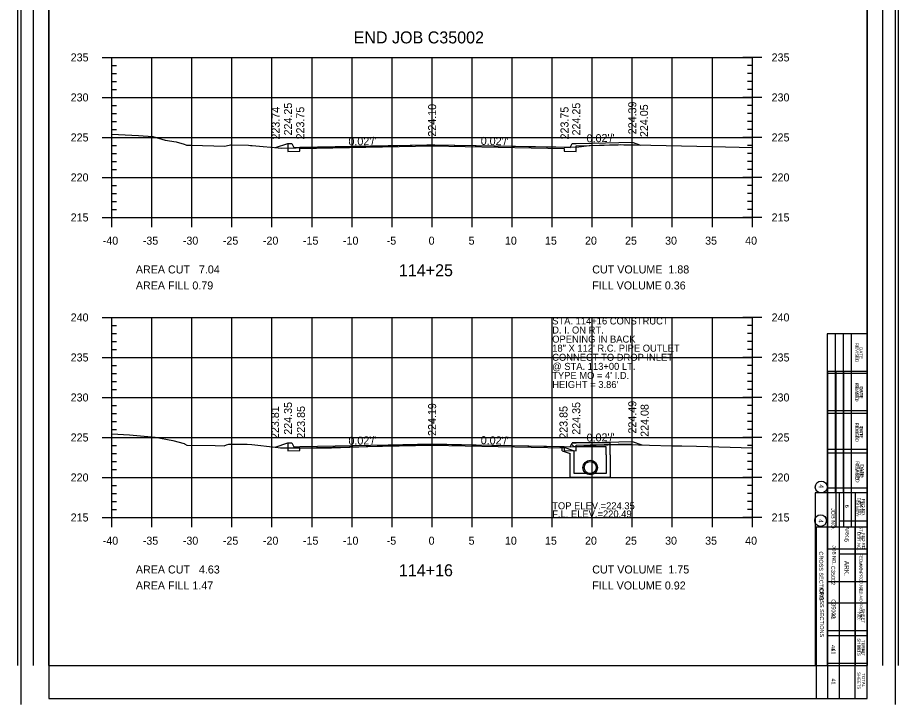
# Model space of a CAD drawing. Extents: x 1367903 to 1373764, y 376865 to 382130.
# Drawn here: x 1373543.9 to 1373763.9, y 377279.1 to 377450.8 of the extents above; entities that cross this region are included whole.
import ezdxf

# ---------------------------------------------------------------- set-up
doc = ezdxf.new("R2010")
doc.units = 0
for name, color, linetype in [('R_Axis', 7, 'Continuous'), ('R_Axis Annot', 7, 'Continuous'), ('R_Border', 7, 'Continuous'), ('R_Border Notes', 7, 'Continuous'), ('R_Border PE', 7, 'Continuous'), ('R_Draft', 7, 'Continuous'), ('R_Exist Surface', 7, 'Continuous'), ('R_Fin Surface', 7, 'Continuous'), ('R_Fin Surface Annot', 7, 'Continuous'), ('R_Grid', 7, 'Continuous'), ('R_Water', 7, 'Continuous'), ('R_Water Annot', 7, 'Continuous')]:
    doc.layers.add(name, color=color, linetype=linetype)

msp = doc.modelspace()

# ---------------------------------------------------------------- linework, layer by layer
for p, q in [((1373679.95, 377343.57), (1373682.95, 377342.53)), ((1373679.95, 377342.51), (1373681.95, 377341.82)), ((1373682.29, 377344.2), (1373682.45, 377344.53)), ((1373682.29, 377344.2), (1373682.95, 377343.53)), ((1373691.95, 377344.53), (1373682.45, 377344.53)), ((1373690.95, 377343.53), (1373682.95, 377343.53)), ((1373682.95, 377341.53), (1373682.95, 377342.53)), ((1373690.95, 377341.53), (1373690.95, 377343.53)), ((1373691.95, 377341.53), (1373691.95, 377344.53)), ((1373681.95, 377341.53), (1373681.95, 377341.82))]:
    msp.add_line(p, q)
for points in [[(1373611.45, 377419.34), (1373611.45, 377418.68), (1373611.45, 377418.68), (1373611.45, 377417.31), (1373614.45, 377417.37), (1373614.45, 377418.04), (1373647.45, 377418.7), (1373680.45, 377418.04), (1373680.45, 377417.37), (1373683.45, 377417.31), (1373683.45, 377418.76), (1373697.45, 377419.04), (1373697.45, 377419.62)], [(1373611.45, 377344.53), (1373611.45, 377343.86), (1373611.45, 377343.86), (1373611.45, 377342.5), (1373614.45, 377342.56), (1373614.45, 377343.22), (1373647.45, 377343.88), (1373680.45, 377343.22), (1373680.45, 377342.56), (1373683.45, 377342.5), (1373683.45, 377343.94), (1373697.45, 377344.22), (1373697.45, 377344.81)], [(1373679.95, 377342.51), (1373679.95, 377343.57)]]:
    msp.add_lwpolyline(points)
at = {"layer": 'R_Axis'}
for p, q in [((1373565.05, 377440.84), (1373569.85, 377440.84)), ((1373567.45, 377400.84), (1373567.45, 377440.84)), ((1373729.85, 377440.84), (1373725.05, 377440.84)), ((1373727.45, 377400.84), (1373727.45, 377440.84)), ((1373567.45, 377438.84), (1373568.65, 377438.84)), ((1373727.45, 377438.84), (1373726.25, 377438.84)), ((1373567.45, 377436.84), (1373568.65, 377436.84)), ((1373567.45, 377434.84), (1373568.65, 377434.84)), ((1373727.45, 377436.84), (1373726.25, 377436.84)), ((1373727.45, 377434.84), (1373726.25, 377434.84)), ((1373567.45, 377432.84), (1373568.65, 377432.84)), ((1373727.45, 377432.84), (1373726.25, 377432.84)), ((1373565.05, 377430.84), (1373569.85, 377430.84)), ((1373729.85, 377430.84), (1373725.05, 377430.84)), ((1373567.45, 377428.84), (1373568.65, 377428.84)), ((1373727.45, 377428.84), (1373726.25, 377428.84)), ((1373567.45, 377426.84), (1373568.65, 377426.84)), ((1373727.45, 377426.84), (1373726.25, 377426.84)), ((1373567.45, 377424.84), (1373568.65, 377424.84)), ((1373727.45, 377424.84), (1373726.25, 377424.84)), ((1373567.45, 377422.84), (1373568.65, 377422.84)), ((1373727.45, 377422.84), (1373726.25, 377422.84)), ((1373565.05, 377420.84), (1373569.85, 377420.84)), ((1373729.85, 377420.84), (1373725.05, 377420.84)), ((1373567.45, 377418.84), (1373568.65, 377418.84)), ((1373727.45, 377418.84), (1373726.25, 377418.84)), ((1373567.45, 377416.84), (1373568.65, 377416.84)), ((1373727.45, 377416.84), (1373726.25, 377416.84)), ((1373567.45, 377414.84), (1373568.65, 377414.84)), ((1373567.45, 377412.84), (1373568.65, 377412.84)), ((1373727.45, 377414.84), (1373726.25, 377414.84)), ((1373727.45, 377412.84), (1373726.25, 377412.84)), ((1373565.05, 377410.84), (1373569.85, 377410.84)), ((1373729.85, 377410.84), (1373725.05, 377410.84)), ((1373567.45, 377408.84), (1373568.65, 377408.84)), ((1373727.45, 377408.84), (1373726.25, 377408.84)), ((1373567.45, 377406.84), (1373568.65, 377406.84)), ((1373727.45, 377406.84), (1373726.25, 377406.84)), ((1373567.45, 377404.84), (1373568.65, 377404.84)), ((1373727.45, 377404.84), (1373726.25, 377404.84)), ((1373567.45, 377398.44), (1373567.45, 377403.24)), ((1373567.45, 377402.84), (1373568.65, 377402.84)), ((1373577.45, 377398.44), (1373577.45, 377403.24)), ((1373587.45, 377398.44), (1373587.45, 377403.24)), ((1373597.45, 377398.44), (1373597.45, 377403.24)), ((1373607.45, 377398.44), (1373607.45, 377403.24)), ((1373617.45, 377398.44), (1373617.45, 377403.24)), ((1373627.45, 377398.44), (1373627.45, 377403.24)), ((1373637.45, 377398.44), (1373637.45, 377403.24)), ((1373647.45, 377398.44), (1373647.45, 377403.24)), ((1373657.45, 377398.44), (1373657.45, 377403.24)), ((1373667.45, 377398.44), (1373667.45, 377403.24)), ((1373677.45, 377398.44), (1373677.45, 377403.24)), ((1373687.45, 377398.44), (1373687.45, 377403.24)), ((1373697.45, 377398.44), (1373697.45, 377403.24)), ((1373707.45, 377398.44), (1373707.45, 377403.24)), ((1373717.45, 377398.44), (1373717.45, 377403.24)), ((1373727.45, 377402.84), (1373726.25, 377402.84)), ((1373727.45, 377398.44), (1373727.45, 377403.24)), ((1373565.05, 377400.84), (1373569.85, 377400.84)), ((1373567.45, 377400.84), (1373727.45, 377400.84)), ((1373729.85, 377400.84), (1373725.05, 377400.84)), ((1373565.05, 377375.84), (1373569.85, 377375.84)), ((1373567.45, 377325.84), (1373567.45, 377375.84)), ((1373729.85, 377375.84), (1373725.05, 377375.84)), ((1373727.45, 377325.84), (1373727.45, 377375.84)), ((1373567.45, 377373.84), (1373568.65, 377373.84)), ((1373727.45, 377373.84), (1373726.25, 377373.84)), ((1373567.45, 377371.84), (1373568.65, 377371.84)), ((1373727.45, 377371.84), (1373726.25, 377371.84)), ((1373567.45, 377369.84), (1373568.65, 377369.84)), ((1373727.45, 377369.84), (1373726.25, 377369.84)), ((1373567.45, 377367.84), (1373568.65, 377367.84)), ((1373727.45, 377367.84), (1373726.25, 377367.84)), ((1373565.05, 377365.84), (1373569.85, 377365.84)), ((1373729.85, 377365.84), (1373725.05, 377365.84)), ((1373567.45, 377363.84), (1373568.65, 377363.84)), ((1373727.45, 377363.84), (1373726.25, 377363.84)), ((1373567.45, 377361.84), (1373568.65, 377361.84)), ((1373727.45, 377361.84), (1373726.25, 377361.84)), ((1373567.45, 377359.84), (1373568.65, 377359.84)), ((1373567.45, 377357.84), (1373568.65, 377357.84)), ((1373727.45, 377359.84), (1373726.25, 377359.84)), ((1373727.45, 377357.84), (1373726.25, 377357.84)), ((1373565.05, 377355.84), (1373569.85, 377355.84)), ((1373729.85, 377355.84), (1373725.05, 377355.84)), ((1373567.45, 377353.84), (1373568.65, 377353.84)), ((1373727.45, 377353.84), (1373726.25, 377353.84)), ((1373567.45, 377351.84), (1373568.65, 377351.84)), ((1373727.45, 377351.84), (1373726.25, 377351.84)), ((1373567.45, 377349.84), (1373568.65, 377349.84)), ((1373727.45, 377349.84), (1373726.25, 377349.84)), ((1373567.45, 377347.84), (1373568.65, 377347.84)), ((1373727.45, 377347.84), (1373726.25, 377347.84)), ((1373565.05, 377345.84), (1373569.85, 377345.84)), ((1373729.85, 377345.84), (1373725.05, 377345.84)), ((1373567.45, 377343.84), (1373568.65, 377343.84)), ((1373727.45, 377343.84), (1373726.25, 377343.84)), ((1373567.45, 377341.84), (1373568.65, 377341.84)), ((1373727.45, 377341.84), (1373726.25, 377341.84)), ((1373567.45, 377339.84), (1373568.65, 377339.84)), ((1373727.45, 377339.84), (1373726.25, 377339.84)), ((1373565.05, 377335.84), (1373569.85, 377335.84)), ((1373567.45, 377337.84), (1373568.65, 377337.84)), ((1373729.85, 377335.84), (1373725.05, 377335.84)), ((1373727.45, 377337.84), (1373726.25, 377337.84)), ((1373567.45, 377333.84), (1373568.65, 377333.84)), ((1373727.45, 377333.84), (1373726.25, 377333.84)), ((1373567.45, 377331.84), (1373568.65, 377331.84)), ((1373727.45, 377331.84), (1373726.25, 377331.84)), ((1373567.45, 377329.84), (1373568.65, 377329.84)), ((1373727.45, 377329.84), (1373726.25, 377329.84)), ((1373567.45, 377323.44), (1373567.45, 377328.24)), ((1373567.45, 377327.84), (1373568.65, 377327.84)), ((1373577.45, 377323.44), (1373577.45, 377328.24)), ((1373587.45, 377323.44), (1373587.45, 377328.24)), ((1373597.45, 377323.44), (1373597.45, 377328.24)), ((1373607.45, 377323.44), (1373607.45, 377328.24)), ((1373617.45, 377323.44), (1373617.45, 377328.24)), ((1373627.45, 377323.44), (1373627.45, 377328.24)), ((1373637.45, 377323.44), (1373637.45, 377328.24)), ((1373647.45, 377323.44), (1373647.45, 377328.24)), ((1373657.45, 377323.44), (1373657.45, 377328.24)), ((1373667.45, 377323.44), (1373667.45, 377328.24)), ((1373677.45, 377323.44), (1373677.45, 377328.24)), ((1373687.45, 377323.44), (1373687.45, 377328.24)), ((1373697.45, 377323.44), (1373697.45, 377328.24)), ((1373707.45, 377323.44), (1373707.45, 377328.24)), ((1373717.45, 377323.44), (1373717.45, 377328.24)), ((1373727.45, 377327.84), (1373726.25, 377327.84)), ((1373727.45, 377323.44), (1373727.45, 377328.24)), ((1373565.05, 377325.84), (1373569.85, 377325.84)), ((1373567.45, 377325.84), (1373727.45, 377325.84)), ((1373729.85, 377325.84), (1373725.05, 377325.84))]:
    msp.add_line(p, q, dxfattribs=at)
at = {"layer": 'R_Border'}
for p, q in [((1373544.72, 377620.35), (1373544.72, 377279.12)), ((1373763.12, 377620.35), (1373763.12, 377279.12)), ((1373551.75, 377611.47), (1373551.75, 377280.59)), ((1373756.08, 377280.59), (1373756.08, 377611.47)), ((1373756.08, 377446.03), (1373756.08, 377446.03)), ((1373746.26, 377280.59), (1373746.26, 377362.43)), ((1373746.26, 377362.43), (1373756.08, 377362.43)), ((1373746.26, 377362.43), (1373748.3, 377362.43)), ((1373748.3, 377362.43), (1373748.3, 377323.46)), ((1373750.24, 377362.43), (1373750.24, 377323.46)), ((1373752.1, 377362.43), (1373752.1, 377323.46)), ((1373746.26, 377352.62), (1373755.88, 377352.62)), ((1373746.26, 377342.9), (1373755.88, 377342.9)), ((1373746.26, 377333.27), (1373755.88, 377333.27)), ((1373756.08, 377323.46), (1373743.35, 377323.46)), ((1373743.35, 377323.46), (1373743.35, 377280.59)), ((1373749.18, 377280.59), (1373749.18, 377323.46)), ((1373753.16, 377280.59), (1373753.16, 377323.46)), ((1373756.08, 377316.65), (1373749.18, 377316.65)), ((1373756.08, 377309.75), (1373746.26, 377309.75)), ((1373756.08, 377296.24), (1373746.26, 377296.24)), ((1373756.08, 377289.33), (1373746.26, 377289.33)), ((1373551.75, 377280.59), (1373756.08, 377280.59))]:
    msp.add_line(p, q, dxfattribs=at)
msp.add_circle((1373744.49, 377325.07), 1.46, dxfattribs=at)
at = {"layer": 'R_Border PE'}
for p, q in [((1373543.92, 377610.76), (1373543.92, 377288.8)), ((1373547.83, 377610.76), (1373547.83, 377288.8)), ((1373760, 377288.8), (1373760, 377610.76)), ((1373763.92, 377288.8), (1373763.92, 377610.76)), ((1373551.75, 377288.8), (1373551.75, 377603.25)), ((1373756.08, 377603.25), (1373756.08, 377288.8)), ((1373746.13, 377371.74), (1373746.13, 377288.8)), ((1373756.08, 377371.74), (1373746.13, 377371.74)), ((1373748.12, 377371.74), (1373748.12, 377331.96)), ((1373750.11, 377371.74), (1373750.11, 377331.96)), ((1373752.1, 377371.74), (1373752.1, 377331.96)), ((1373756.08, 377361.8), (1373746.13, 377361.8)), ((1373756.08, 377351.85), (1373746.13, 377351.85)), ((1373756.08, 377341.91), (1373746.13, 377341.91)), ((1373756.08, 377331.96), (1373743.15, 377331.96)), ((1373743.15, 377331.96), (1373743.15, 377288.8)), ((1373749.11, 377331.96), (1373749.11, 377288.8)), ((1373753.09, 377331.96), (1373753.09, 377288.8)), ((1373749.18, 377325), (1373756.08, 377325)), ((1373746.26, 377318.04), (1373756.08, 377318.04)), ((1373746.26, 377304.51), (1373756.08, 377304.51)), ((1373746.26, 377297.55), (1373756.08, 377297.55)), ((1373551.75, 377288.8), (1373756.08, 377288.8)), ((1373753.19, 377288.8), (1373753.19, 377288.8))]:
    msp.add_line(p, q, dxfattribs=at)
msp.add_circle((1373744.64, 377333.45), 1.49, dxfattribs=at)
at = {"layer": 'R_Exist Surface'}
for points in [[(1373567.45, 377421.63), (1373574.09, 377421.32), (1373577.71, 377421.1), (1373580.77, 377420.14), (1373583.51, 377419.74), (1373585.51, 377419.19), (1373585.96, 377418.95), (1373586.07, 377418.89), (1373587.35, 377418.87), (1373595.68, 377418.63), (1373596.01, 377418.77), (1373597.07, 377418.97), (1373597.31, 377418.99), (1373601.61, 377418.88), (1373602.1, 377418.86), (1373602.53, 377418.81), (1373609.94, 377418.18), (1373646.13, 377419), (1373646.59, 377419), (1373647.45, 377419.03), (1373648.13, 377419.02), (1373683.39, 377418.4), (1373683.45, 377418.4), (1373686.69, 377418.81), (1373691.75, 377418.98), (1373694.44, 377419.06), (1373695.37, 377419.02), (1373695.89, 377419.03), (1373698.24, 377418.96), (1373717.42, 377418.55), (1373727.45, 377418.34)], [(1373567.45, 377346.78), (1373571.83, 377346.53), (1373578.3, 377345.88), (1373582.66, 377345.09), (1373585.5, 377344.31), (1373585.59, 377344.26), (1373586.2, 377343.94), (1373593.24, 377343.83), (1373595.52, 377343.76), (1373596.08, 377344.01), (1373596.68, 377344.19), (1373601.27, 377344.15), (1373602.38, 377344.11), (1373608.32, 377343.43), (1373609.54, 377343.27), (1373609.69, 377343.26), (1373622.36, 377343.28), (1373647.35, 377344.19), (1373667.37, 377343.8), (1373683.39, 377343.51), (1373685.35, 377343.7), (1373686.37, 377343.82), (1373688.45, 377343.88), (1373694.3, 377344.1), (1373695.45, 377344.1), (1373696.16, 377344.11), (1373707.34, 377343.79), (1373709.81, 377343.73), (1373713.5, 377343.66), (1373727.45, 377343.23)]]:
    msp.add_lwpolyline(points, dxfattribs=at)
at = {"layer": 'R_Fin Surface'}
for points in [[(1373608.37, 377418.31), (1373611.45, 377419.34), (1373612.45, 377419.34), (1373612.95, 377418.34), (1373614.45, 377418.37), (1373636.45, 377418.81), (1373647.45, 377419.03), (1373658.45, 377418.81), (1373680.45, 377418.37), (1373681.95, 377418.34), (1373682.45, 377419.34), (1373683.45, 377419.34), (1373687.45, 377419.42), (1373697.45, 377419.62), (1373699.51, 377418.93)], [(1373608.21, 377343.45), (1373611.45, 377344.53), (1373612.45, 377344.53), (1373612.95, 377343.53), (1373614.45, 377343.56), (1373636.45, 377344), (1373647.45, 377344.22), (1373658.45, 377344), (1373680.45, 377343.56), (1373681.95, 377343.53), (1373682.45, 377344.53), (1373683.45, 377344.53), (1373687.45, 377344.61), (1373697.45, 377344.81), (1373699.86, 377344)]]:
    msp.add_lwpolyline(points, dxfattribs=at)
at = {"layer": 'R_Grid'}
for p, q in [((1373567.45, 377440.84), (1373727.45, 377440.84)), ((1373567.45, 377400.84), (1373567.45, 377440.84)), ((1373577.45, 377400.84), (1373577.45, 377440.84)), ((1373587.45, 377400.84), (1373587.45, 377440.84)), ((1373597.45, 377400.84), (1373597.45, 377440.84)), ((1373607.45, 377400.84), (1373607.45, 377440.84)), ((1373617.45, 377400.84), (1373617.45, 377440.84)), ((1373627.45, 377400.84), (1373627.45, 377440.84)), ((1373637.45, 377400.84), (1373637.45, 377440.84)), ((1373647.45, 377400.84), (1373647.45, 377440.84)), ((1373657.45, 377400.84), (1373657.45, 377440.84)), ((1373667.45, 377400.84), (1373667.45, 377440.84)), ((1373677.45, 377400.84), (1373677.45, 377440.84)), ((1373687.45, 377400.84), (1373687.45, 377440.84)), ((1373697.45, 377400.84), (1373697.45, 377440.84)), ((1373707.45, 377400.84), (1373707.45, 377440.84)), ((1373717.45, 377400.84), (1373717.45, 377440.84)), ((1373727.45, 377400.84), (1373727.45, 377440.84)), ((1373567.45, 377430.84), (1373727.45, 377430.84)), ((1373567.45, 377420.84), (1373727.45, 377420.84)), ((1373567.45, 377410.84), (1373727.45, 377410.84)), ((1373567.45, 377400.84), (1373727.45, 377400.84)), ((1373567.45, 377375.84), (1373727.45, 377375.84)), ((1373567.45, 377325.84), (1373567.45, 377375.84)), ((1373577.45, 377325.84), (1373577.45, 377375.84)), ((1373587.45, 377325.84), (1373587.45, 377375.84)), ((1373597.45, 377325.84), (1373597.45, 377375.84)), ((1373607.45, 377325.84), (1373607.45, 377375.84)), ((1373617.45, 377325.84), (1373617.45, 377375.84)), ((1373627.45, 377325.84), (1373627.45, 377375.84)), ((1373637.45, 377325.84), (1373637.45, 377375.84)), ((1373647.45, 377325.84), (1373647.45, 377375.84)), ((1373657.45, 377325.84), (1373657.45, 377375.84)), ((1373667.45, 377325.84), (1373667.45, 377375.84)), ((1373677.45, 377325.84), (1373677.45, 377375.84)), ((1373687.45, 377325.84), (1373687.45, 377375.84)), ((1373697.45, 377325.84), (1373697.45, 377375.84)), ((1373707.45, 377325.84), (1373707.45, 377375.84)), ((1373717.45, 377325.84), (1373717.45, 377375.84)), ((1373727.45, 377325.84), (1373727.45, 377375.84)), ((1373567.45, 377365.84), (1373727.45, 377365.84)), ((1373567.45, 377355.84), (1373727.45, 377355.84)), ((1373567.45, 377345.84), (1373727.45, 377345.84)), ((1373567.45, 377335.84), (1373727.45, 377335.84)), ((1373567.45, 377325.84), (1373727.45, 377325.84))]:
    msp.add_line(p, q, dxfattribs=at)
at = {"layer": 'R_Water'}
for points in [[(1373691.95, 377341.53), (1373691.95, 377335.82), (1373686.95, 377335.82), (1373681.95, 377335.82), (1373681.95, 377341.53)], [(1373690.95, 377341.53), (1373690.95, 377336.82), (1373686.95, 377336.82), (1373682.95, 377336.82), (1373682.95, 377341.53)]]:
    msp.add_lwpolyline(points, dxfattribs=at)
for radius in [1.83, 1.5]:
    msp.add_circle((1373686.95, 377338.32), radius, dxfattribs=at)

# ---------------------------------------------------------------- texts
at = {"layer": 'R_Axis Annot'}
for s, height, p in [('END JOB C35002', 3, (1373627.85, 377444.34)), ('235', 2, (1373557.17, 377439.84)), ('235', 2, (1373732.25, 377439.84)), ('230', 2, (1373557.17, 377429.84)), ('230', 2, (1373732.25, 377429.84)), ('225', 2, (1373557.17, 377419.84)), ('225', 2, (1373732.25, 377419.84)), ('220', 2, (1373557.17, 377409.84)), ('220', 2, (1373732.25, 377409.84)), ('215', 2, (1373557.17, 377399.84)), ('215', 2, (1373732.25, 377399.84)), ('-40', 2, (1373565.18, 377394.04)), ('-35', 2, (1373575.18, 377394.04)), ('-30', 2, (1373585.18, 377394.04)), ('-25', 2, (1373595.18, 377394.04)), ('-20', 2, (1373605.18, 377394.04)), ('-15', 2, (1373615.18, 377394.04)), ('-10', 2, (1373625.18, 377394.04)), ('-5', 2, (1373636.11, 377394.04)), ('0', 2, (1373646.58, 377394.04)), ('5', 2, (1373656.57, 377394.04)), ('10', 2, (1373665.64, 377394.04)), ('15', 2, (1373675.64, 377394.04)), ('20', 2, (1373685.64, 377394.04)), ('25', 2, (1373695.64, 377394.04)), ('30', 2, (1373705.64, 377394.04)), ('35', 2, (1373715.64, 377394.04)), ('40', 2, (1373725.64, 377394.04)), ('AREA CUT   7.04', 2, (1373573.45, 377386.84)), ('114+25', 3, (1373639.16, 377386.14)), ('CUT VOLUME  1.88', 2, (1373687.45, 377386.84)), ('AREA FILL 0.79', 2, (1373573.45, 377382.84)), ('FILL VOLUME 0.36', 2, (1373687.45, 377382.84)), ('240', 2, (1373557.17, 377374.84)), ('240', 2, (1373732.25, 377374.84)), ('235', 2, (1373557.17, 377364.84)), ('235', 2, (1373732.25, 377364.84)), ('230', 2, (1373557.17, 377354.84)), ('230', 2, (1373732.25, 377354.84)), ('225', 2, (1373557.17, 377344.84)), ('225', 2, (1373732.25, 377344.84)), ('220', 2, (1373557.17, 377334.84)), ('220', 2, (1373732.25, 377334.84)), ('215', 2, (1373557.17, 377324.84)), ('215', 2, (1373732.25, 377324.84)), ('-40', 2, (1373565.18, 377319.04)), ('-35', 2, (1373575.18, 377319.04)), ('-30', 2, (1373585.18, 377319.04)), ('-25', 2, (1373595.18, 377319.04)), ('-20', 2, (1373605.18, 377319.04)), ('-15', 2, (1373615.18, 377319.04)), ('-10', 2, (1373625.18, 377319.04)), ('-5', 2, (1373636.11, 377319.04)), ('0', 2, (1373646.58, 377319.04)), ('5', 2, (1373656.57, 377319.04)), ('10', 2, (1373665.64, 377319.04)), ('15', 2, (1373675.64, 377319.04)), ('20', 2, (1373685.64, 377319.04)), ('25', 2, (1373695.64, 377319.04)), ('30', 2, (1373705.64, 377319.04)), ('35', 2, (1373715.64, 377319.04)), ('40', 2, (1373725.64, 377319.04)), ('AREA CUT   4.63', 2, (1373573.45, 377311.84)), ('114+16', 3, (1373639.15, 377311.14)), ('CUT VOLUME  1.75', 2, (1373687.45, 377311.84)), ('AREA FILL 1.47', 2, (1373573.45, 377307.84)), ('FILL VOLUME 0.92', 2, (1373687.45, 377307.84))]:
    msp.add_text(s, height=height, dxfattribs=at).set_placement(p)
at = {"layer": 'R_Border'}
for s, height, p in [('REVISED', 0.778, (1373753.16, 377359.51)), ('DATE', 0.778, (1373754.33, 377358.64)), ('FILMED', 0.778, (1373753.16, 377349.41)), ('DATE', 0.778, (1373754.33, 377348.82)), ('REVISED', 0.875, (1373753.26, 377339.88)), ('DATE', 0.875, (1373754.43, 377339.1)), ('FILMED', 0.778, (1373753.16, 377330.16)), ('DATE', 0.778, (1373754.33, 377329.77)), ('4', 1.17, (1373743.97, 377325.4)), ('6', 1.17, (1373750.44, 377320.63)), ('DIST.NO.', 0.778, (1373753.65, 377322.19)), ('FED.RD.', 0.778, (1373754.82, 377321.99)), ('JOB NO.', 0.875, (1373747.43, 377318.88)), ('ARK.', 1.166, (1373750.44, 377315)), ('STATE', 0.681, (1373754.13, 377314.9)), ('FED.AID PROJ.NO.', 0.6805, (1373754.23, 377308.49)), ('SHEET', 0.681, (1373754.82, 377294.39)), ('NO.', 0.681, (1373753.65, 377293.61)), ('SHEETS', 0.778, (1373753.65, 377287.2)), ('TOTAL', 0.778, (1373754.82, 377286.91))]:
    msp.add_text(s, height=height, rotation=270, dxfattribs=at).set_placement(p)
at = {"layer": 'R_Border Notes'}
for s, height, p in [('CROSS SECTIONS', 0.9945, (1373744.31, 377308.2)), ('C35002', 0.995, (1373747.22, 377305.39)), ('41', 0.995, (1373747.23, 377293.15)), ('41', 0.995, (1373747.22, 377285.62))]:
    msp.add_text(s, height=height, rotation=270, dxfattribs=at).set_placement(p)
at = {"layer": 'R_Border PE'}
for s, height, p in [('REVISED', 0.796, (1373753.17, 377369.47)), ('DATE', 0.796, (1373754.2, 377368.41)), ('FILMED', 0.796, (1373753.17, 377359.12)), ('DATE', 0.796, (1373754.2, 377358.47)), ('REVISED', 0.796, (1373753.17, 377349.57)), ('DATE', 0.796, (1373754.2, 377348.52)), ('FILMED', 0.796, (1373753.17, 377339.23)), ('DATE', 0.796, (1373754.2, 377338.58)), ('4', 1.19, (1373744.04, 377334.12)), ('DIST.NO.', 0.796, (1373753.75, 377330.83)), ('FED.RD.', 0.796, (1373754.78, 377330.52)), ('JOB NO.', 0.995, (1373747.13, 377328.19)), ('6', 0.995, (1373750.61, 377329.02)), ('ARK.', 0.995, (1373750.61, 377323.6)), ('STATE', 0.796, (1373754.19, 377323.66)), ('CROSS SECTIONS', 0.9945, (1373744.14, 377317.35)), ('FED.AID PROJ.NO.', 0.7956, (1373754.19, 377316.88)), ('C35002', 0.995, (1373747.13, 377313.75)), ('SHEET', 0.796, (1373754.7, 377303.09)), ('41', 0.995, (1373747.13, 377301.87)), ('NO.', 0.796, (1373753.67, 377302.11)), ('SHEETS', 0.796, (1373753.67, 377295.62)), ('TOTAL', 0.796, (1373754.7, 377295.23)), ('41', 0.995, (1373747.13, 377293.96))]:
    msp.add_text(s, height=height, rotation=270, dxfattribs=at).set_placement(p)
at = {"layer": 'R_Draft'}
for s, p in [('STA. 114+16 CONSTRUCT', (1373677.45, 377374.09)), ('D. I. ON RT.', (1373677.45, 377371.82)), ('OPENING IN BACK', (1373677.45, 377369.55)), ('18" X 112\' R.C. PIPE OUTLET', (1373677.45, 377367.28)), ('CONNECT TO DROP INLET', (1373677.45, 377365.01)), ('@ STA. 113+00 LT.', (1373677.45, 377362.74)), ("TYPE MO = 4' I.D.", (1373677.45, 377360.47)), ("HEIGHT = 3.86'", (1373677.45, 377358.2))]:
    msp.add_text(s, height=1.75, dxfattribs=at).set_placement(p)
at = {"layer": 'R_Fin Surface Annot'}
for s, rotation, p in [('223.74', 90, (1373609.37, 377420.31)), ('224.25', 90, (1373612.45, 377421.34)), ('223.75', 90, (1373615.51, 377420.34)), ('224.10', 90, (1373648.45, 377421.03)), ('223.75', 90, (1373681.52, 377420.34)), ('224.25', 90, (1373684.45, 377421.34)), ('224.39', 90, (1373698.45, 377421.62)), ('224.05', 90, (1373701.38, 377420.93)), ("0.02'/'", 1.1458, (1373686.07, 377419.6)), ("0.02'/'", 1.1458, (1373626.57, 377418.82)), ("0.02'/'", 358.8542, (1373659.58, 377418.99)), ('223.81', 90, (1373609.21, 377345.45)), ('224.35', 90, (1373612.45, 377346.53)), ('223.85', 90, (1373615.69, 377345.53)), ('224.19', 90, (1373648.45, 377346.22)), ('223.85', 90, (1373681.27, 377345.53)), ('224.35', 90, (1373684.45, 377346.53)), ('224.49', 90, (1373698.45, 377346.81)), ('224.08', 90, (1373701.53, 377346)), ("0.02'/'", 1.1458, (1373686.07, 377344.78)), ("0.02'/'", 1.1458, (1373626.57, 377344)), ("0.02'/'", 358.8542, (1373659.58, 377344.18))]:
    msp.add_text(s, height=2, rotation=rotation, dxfattribs=at).set_placement(p)
at = {"layer": 'R_Water Annot'}
for s, p in [('TOP ELEV.=224.35', (1373677.45, 377327.89)), ('F.L. ELEV.=220.49', (1373677.45, 377325.84))]:
    msp.add_text(s, height=1.75, dxfattribs=at).set_placement(p)

doc.saveas('drawing.dxf')
